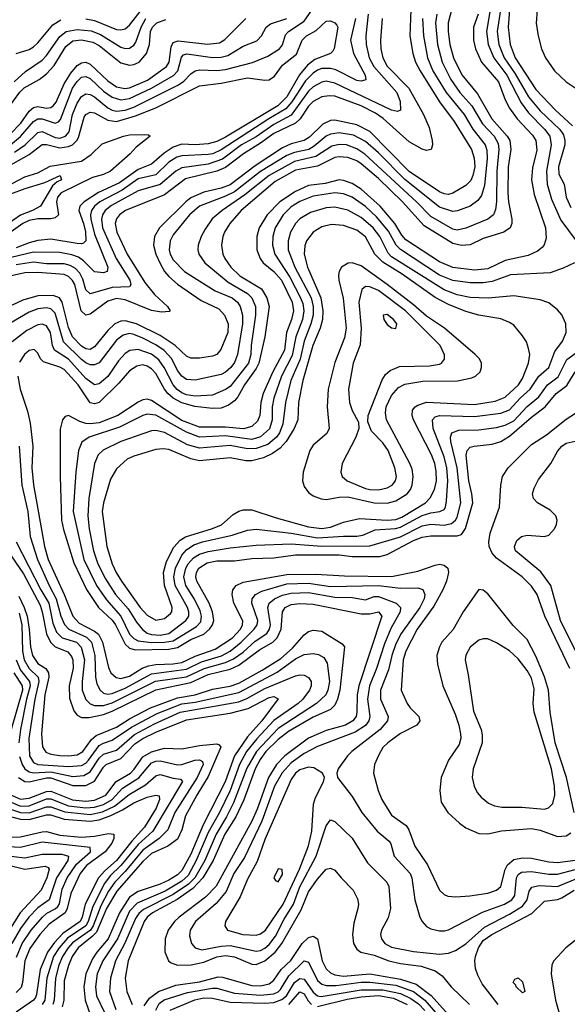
# Model space of a CAD drawing. Header units: inches. Extents: x 990535 to 1117859, y 769386 to 892122.
# Tile 351 of 656: x 1075987 to 1078494, y 782331 to 786844. Entities that reach past the tile are written whole.
import ezdxf

# ---------------------------------------------------------------- set-up
doc = ezdxf.new("R2010")
doc.units = ezdxf.units.IN
doc.header["$MEASUREMENT"] = 0
doc.layers.add('B0778', color=7, linetype='Continuous')

msp = doc.modelspace()

# ---------------------------------------------------------------- linework, layer by layer
at = {"layer": 'B0778', "color": 5}
for points, elevation in [([(1075963.3, 786236.7), (1076011.7, 786270), (1076070, 786327.4), (1076090, 786331.9), (1076150, 786304.6), (1076170, 786301.3), (1076196.7, 786310), (1076213, 786330), (1076229, 786410), (1076250, 786462.1), (1076270, 786492), (1076290, 786504.4), (1076310, 786502), (1076330, 786490.4), (1076390, 786440.2), (1076410, 786429.2), (1076430, 786425.5), (1076470, 786430.3), (1076510, 786443.7), (1076714.4, 786545.6), (1076737.9, 786562.1), (1076770, 786596.6), (1076790, 786609.3), (1076810, 786614.6), (1076890, 786611), (1076930, 786615.6), (1077052.4, 786647.6), (1077122.9, 786677.1), (1077176.3, 786710), (1077190.3, 786729.7), (1077204.5, 786775.5), (1077218.1, 786790), (1077290, 786838.2), (1077352.3, 786927.7)], 3440), ([(1077974.3, 786930), (1077948.7, 786830), (1077949, 786790), (1077957.3, 786730), (1077973.1, 786670), (1078011.6, 786591.6), (1078084, 786504), (1078148.9, 786390), (1078219.6, 786310), (1078231.4, 786290), (1078235.3, 786250), (1078223, 786170), (1078222.4, 786050), (1078225, 786010), (1078240.6, 785930), (1078240.7, 785910), (1078233, 785890), (1078203.5, 785870), (1078110, 785841.4), (1078050, 785812.4), (1078010, 785809.6), (1077970, 785819.1), (1077838.7, 785898.7), (1077740.2, 786010), (1077630, 786116.5), (1077550, 786184.2), (1077530, 786197.4), (1077490, 786213), (1077450, 786216.3), (1077430, 786212.2), (1077350, 786173.3), (1077250, 786155), (1077156.7, 786103.3), (1077001.4, 785970), (1076949.6, 785910), (1076924.3, 785870), (1076916.6, 785850), (1076911, 785810), (1076917.2, 785770), (1076926, 785750), (1076953.8, 785710), (1076994.4, 785670), (1077093.5, 785610), (1077118.5, 785570), (1077129.2, 785530), (1077109.2, 785390), (1077082.1, 785270), (1077070, 785244.6), (1077016.1, 785170), (1076985.2, 785114.8), (1076970, 785096.9), (1076942.5, 785077.5), (1076910, 785063.8), (1076870, 785062.1), (1076789.5, 785070.5), (1076730, 785088.4), (1076689.9, 785109.9), (1076665.9, 785130), (1076650.1, 785150.1), (1076610, 785221.8), (1076590, 785244.2), (1076570, 785256.6), (1076550, 785261.5), (1076523.3, 785256.7), (1076490, 785235), (1076441.3, 785178.8), (1076350, 785089.6), (1076330, 785083.2), (1076310, 785088.2), (1076254.1, 785170), (1076190, 785240.4), (1076170, 785252.1), (1076096.2, 785276.2), (1076082.8, 785290), (1076070, 785316), (1076052.5, 785332.5), (1076030, 785327.6), (1076008.9, 785310), (1075986.1, 785273.9)], 3580), ([(1077778.2, 786890), (1077774.1, 786770), (1077787.6, 786690), (1077799.9, 786650), (1077820.1, 786610), (1077910, 786468.1), (1077977.2, 786377.2), (1078056.5, 786250), (1078067.9, 786210), (1078070.4, 786170.4), (1078062.5, 786130), (1078052.3, 786107.7), (1078030, 786084.8), (1077970, 786049), (1077950, 786043.1), (1077930, 786045.6), (1077910, 786054.7), (1077770, 786148.8), (1077590, 786332.2), (1077530, 786362.3), (1077430, 786383.9), (1077410, 786381.9), (1077375.2, 786364.8), (1077313.9, 786306.1), (1077290.1, 786290), (1077230, 786275.2), (1077190, 786257.2), (1077065.8, 786174.2), (1076950, 786087), (1076910, 786072.2), (1076830, 786053.5), (1076770, 786027.2), (1076746.9, 786010), (1076627.2, 785890), (1076603.4, 785850), (1076599.7, 785810), (1076610.7, 785770), (1076630, 785726.3), (1076650.4, 785690), (1076670, 785666.5), (1076710, 785632.6), (1076817.1, 785557.1), (1076898.8, 785518.8), (1076924.7, 785490), (1076941.3, 785450), (1076939.3, 785410), (1076908.3, 785331.7), (1076890.1, 785309.9), (1076870, 785301.2), (1076810, 785293.2), (1076770, 785293.1), (1076750, 785301.6), (1076698.9, 785350), (1076630, 785396.1), (1076522.2, 785450), (1076470, 785463.3), (1076450, 785462.3), (1076421.8, 785450), (1076390, 785419.5), (1076330, 785343.9), (1076310, 785332), (1076290, 785334.9), (1076270, 785347.8), (1076228.6, 785390), (1076210, 785434), (1076181.6, 785550), (1076168.8, 785568.8), (1076139.7, 785579.7), (1076070, 785577.7), (1076001.6, 785558.4), (1075850, 785487.6)], 3520), ([(1076290, 786847.9), (1076330, 786840.4), (1076430, 786799.7), (1076450, 786797.1), (1076470, 786802.4), (1076490, 786819.6), (1076556, 786904)], 3560), ([(1078141.9, 786890), (1078124.9, 786790), (1078132.5, 786730), (1078157.8, 786670), (1078217.6, 786590), (1078282.7, 786462.7), (1078316.8, 786416.8), (1078390, 786343), (1078415.2, 786310), (1078421.2, 786270), (1078399, 786150), (1078401.8, 786090), (1078421.8, 786021.8), (1078465.1, 785925.1), (1078566, 785790)], 3640), ([(1078188.7, 786890), (1078173.5, 786790), (1078181.4, 786730), (1078205.2, 786670), (1078256.4, 786596.4), (1078316.2, 786490), (1078370, 786426.3), (1078460.3, 786340.3), (1078476.4, 786316.4), (1078483.1, 786290), (1078482.5, 786270), (1078454.2, 786170), (1078456.3, 786136.3), (1078480.1, 786090), (1078489, 786030), (1078510, 785983.7)], 3660), ([(1078230.3, 786889.7), (1078223.5, 786810), (1078233.3, 786730), (1078255.3, 786670), (1078350, 786523.6), (1078439.9, 786430), (1078518, 786358)], 3680), ([(1078357, 786890), (1078351.5, 786828.5), (1078360.6, 786770), (1078376.3, 786710), (1078394.4, 786670), (1078435.6, 786610), (1078490, 786559.4), (1078590, 786492.2)], 3720), ([(1075858.3, 786130), (1076030, 786225.6), (1076090, 786272.5), (1076110, 786272.4), (1076170, 786256.6), (1076210, 786262.7), (1076229.1, 786270.9), (1076248.7, 786290), (1076255.5, 786304.5), (1076282.6, 786397.4), (1076290.3, 786409.7), (1076310, 786420.5), (1076330, 786417.4), (1076390, 786383), (1076430, 786378.2), (1076517, 786403), (1076610, 786440.3), (1076810, 786540.4), (1076910, 786553), (1077030, 786577.2), (1077110, 786566.8), (1077130, 786568.8), (1077154.2, 786585.8), (1077190, 786635.3), (1077254.4, 786685.6), (1077280.4, 786750), (1077300.2, 786770), (1077344.7, 786795.3), (1077390, 786837.6), (1077410, 786838.7), (1077430.2, 786830.2), (1077439.3, 786819.3), (1077443.6, 786810), (1077427, 786713), (1077420.3, 786699.7), (1077410.5, 786689.5), (1077338.7, 786661.3), (1077304.7, 786635.3), (1077268.5, 786591.5), (1077210, 786490.9), (1077168.4, 786450), (1076930, 786305.6), (1076890, 786285.6), (1076850, 786275.3), (1076790, 786270.7), (1076730, 786273.2), (1076690, 786260.3), (1076648.3, 786231.7), (1076590, 786181.4), (1076530, 786158), (1076444, 786096), (1076347.7, 786052.3), (1076282.5, 786010), (1076262.3, 785990), (1076257.3, 785970), (1076279.5, 785910), (1076287.6, 785872.4), (1076289.2, 785830.8), (1076279.5, 785820.5), (1076270, 785816.1), (1076250, 785817.6), (1076130, 785837.5), (1076070, 785832.5), (1076030, 785821.9), (1075970, 785798)], 3420), ([(1077831.2, 786850), (1077835.9, 786770), (1077854.5, 786670), (1077879, 786610), (1077940.2, 786510), (1078021.8, 786410), (1078062.5, 786342.5), (1078119.1, 786270), (1078125.9, 786245.9), (1078128, 786208), (1078115.4, 786084.6), (1078102.1, 786037.9), (1078084.4, 786015.6), (1078050.1, 785989.9), (1077992.2, 785967.8), (1077970, 785965.1), (1077910, 785984.4), (1077750, 786111.3), (1077630, 786233.6), (1077570, 786285.9), (1077514.8, 786314.8), (1077450, 786326.2), (1077410, 786320.2), (1077390, 786310.6), (1077336, 786264), (1077310.8, 786249.2), (1077244.6, 786235.4), (1077210, 786221.5), (1077090, 786148.2), (1076970, 786055.1), (1076930, 786035.3), (1076809.5, 785990), (1076765.1, 785950), (1076690, 785858.1), (1076676, 785830), (1076671.6, 785790), (1076676.2, 785770), (1076690, 785743.3), (1076742.2, 785690), (1076881.6, 785601.6), (1076959.2, 785570), (1076983.6, 785550), (1076996.5, 785530), (1077006.5, 785490), (1077006.5, 785450), (1076984.7, 785310), (1076970, 785272.8), (1076953.8, 785250), (1076930, 785227.9), (1076910, 785218.2), (1076790, 785191.5), (1076750, 785195.4), (1076729.1, 785210), (1076710, 785235.9), (1076683.5, 785290), (1076648.3, 785328.3), (1076610, 785353.9), (1076550, 785384.9), (1076510, 785401.9), (1076490, 785405.3), (1076461.3, 785398.7), (1076430, 785375.8), (1076350, 785270.8), (1076330, 785262.2), (1076310, 785262.8), (1076290, 785271.2), (1076270, 785286.8), (1076187.2, 785367.2), (1076150, 785499), (1076130, 785519), (1076110, 785523.4), (1076070, 785519.1), (1076030, 785503.7), (1075870.2, 785410)], 3540), ([(1077524.3, 786850), (1077502.3, 786750), (1077515, 786690), (1077568.8, 786590), (1077571.8, 786568.2), (1077550, 786561.9), (1077530, 786565.1), (1077434.2, 786614.2), (1077410, 786621.2), (1077370, 786620.6), (1077350, 786613.6), (1077330, 786599.6), (1077296.3, 786563.7), (1077232.6, 786467.4), (1077204.9, 786435.1), (1077128.3, 786390), (1076910, 786247.6), (1076870.8, 786230), (1076850, 786226.1), (1076730, 786219.8), (1076706.4, 786213.6), (1076670, 786191.8), (1076610, 786133.4), (1076530, 786114.5), (1076456.8, 786063.2), (1076353.3, 786010), (1076329.1, 785990), (1076315.1, 785970), (1076310.8, 785950), (1076312.7, 785930), (1076330, 785861.6), (1076390.4, 785710), (1076387.2, 785690), (1076370, 785683.4), (1076330, 785688), (1076279.4, 785739.4), (1076255.8, 785755.8), (1076226.2, 785766.2), (1076170, 785776.7), (1076050, 785778.8), (1075910, 785745.5)], 3440), ([(1075930, 786432.5), (1075987.5, 786512.5), (1076008, 786532), (1076076.2, 786570), (1076110, 786595.7), (1076144.9, 786635.1), (1076197.9, 786722.1), (1076230, 786746.7), (1076270, 786751.9), (1076321.4, 786741.4), (1076350, 786725.5), (1076450, 786646.7), (1076490, 786636.1), (1076510, 786638.4), (1076533.9, 786650), (1076568.1, 786690), (1076580.8, 786730), (1076585.7, 786790), (1076594.9, 786810), (1076614.2, 786830), (1076655.4, 786844.6)], 3520), ([(1075942.3, 786317.7), (1075991.5, 786370), (1076030, 786425.5), (1076050, 786442.4), (1076070, 786446.3), (1076110, 786439.4), (1076130, 786441.6), (1076140.6, 786450), (1076153.6, 786466.4), (1076190.7, 786550), (1076221, 786599), (1076250, 786635), (1076270, 786647.2), (1076290, 786648.9), (1076310, 786640.9), (1076390, 786564), (1076430, 786537.1), (1076468.2, 786528.2), (1076490, 786531.5), (1076572.3, 786567.7), (1076659, 786630), (1076671, 786650), (1076680.1, 786719.9), (1076690, 786739.3), (1076713.1, 786746.9), (1076847.2, 786732.8), (1076901.4, 786738.6), (1076926.6, 786753.4), (1077023, 786850)], 3480), ([(1075944.3, 786270), (1075990.4, 786309.6), (1076050, 786377.3), (1076070, 786389.2), (1076090, 786389.2), (1076150, 786369.3), (1076163.9, 786376.1), (1076173, 786387), (1076229.2, 786530), (1076250, 786560.7), (1076270, 786580.1), (1076290, 786583.8), (1076310, 786574.8), (1076370, 786517.1), (1076410, 786488.9), (1076450, 786477.7), (1076490, 786483.4), (1076590, 786530), (1076691.8, 786588.2), (1076710.5, 786610), (1076727.5, 786672.5), (1076737.5, 786682.5), (1076752.5, 786687.5), (1076870, 786671), (1076910, 786672.6), (1076939.7, 786680.3), (1077010, 786723.1), (1077072.7, 786747.3), (1077094.3, 786770), (1077116.1, 786810), (1077135.1, 786824.9), (1077210.2, 786849.8)], 3460), ([(1077647.4, 786850), (1077639.1, 786750), (1077640.9, 786710), (1077649.2, 786670), (1077670, 786631.6), (1077769.4, 786530), (1077835.6, 786410), (1077861.4, 786350), (1077876, 786290), (1077877, 786270), (1077870.6, 786249.4), (1077850, 786244.5), (1077830, 786251.2), (1077770, 786285), (1077651.3, 786391.3), (1077615.5, 786415.5), (1077550, 786450), (1077430, 786493.4), (1077404.3, 786495.7), (1077370, 786491.3), (1077330, 786468.9), (1077310, 786447.6), (1077270.6, 786389.4), (1077250.1, 786370), (1077150, 786322.6), (1077090, 786278.3), (1077011.1, 786230), (1076930, 786167.1), (1076890, 786150.6), (1076745.9, 786114.1), (1076650, 786041.4), (1076471.8, 785970), (1076443.3, 785950), (1076430, 785932), (1076424.2, 785910), (1076431.5, 785870), (1076478.7, 785770), (1076560.1, 785640.1), (1076604.1, 785584.1), (1076663.5, 785530), (1076676.5, 785510), (1076673.4, 785506.6), (1076636.1, 785503.9), (1076590, 785511), (1076470, 785560.2), (1076430, 785566.6), (1076390, 785553.5), (1076310, 785494.2), (1076290, 785489.5), (1076268.2, 785510), (1076239.8, 785630), (1076229.3, 785649.3), (1076210, 785667.3), (1076190, 785675.9), (1076170, 785678.2), (1076070, 785685.5), (1076010, 785683.4), (1075949.5, 785670.5)], 3480), ([(1077896.6, 786870), (1077890.7, 786830), (1077899.6, 786730), (1077921.3, 786650), (1077961.4, 786570), (1078002.1, 786510), (1078057.8, 786450), (1078106.6, 786366.6), (1078158.9, 786310), (1078177.4, 786277.4), (1078181.5, 786250), (1078171.3, 786150), (1078170.3, 786009.7), (1078166.2, 785973.8), (1078157, 785950), (1078130.1, 785929.9), (1078030, 785888.3), (1077990, 785879.9), (1077970, 785884), (1077870, 785941.5), (1077804.5, 786010), (1077567.5, 786227.5), (1077530, 786252.7), (1077483.5, 786270), (1077450, 786272.4), (1077416.2, 786263.8), (1077343.4, 786216.6), (1077245.5, 786194.5), (1077129.5, 786130.5), (1077018.4, 786041.6), (1076913.3, 785970), (1076868.3, 785931.7), (1076835.5, 785884.5), (1076817.6, 785850), (1076804.4, 785810), (1076803, 785790), (1076807.9, 785770), (1076834, 785730), (1076941.4, 785641.4), (1077029.6, 785589.6), (1077049.6, 785569.6), (1077067.1, 785530), (1077066.7, 785490), (1077046.4, 785350), (1077045.3, 785310), (1077034.5, 785270), (1076950, 785162.9), (1076930, 785148.7), (1076870, 785122.9), (1076790, 785119.2), (1076750, 785125.2), (1076730, 785133.5), (1076708.7, 785148.7), (1076690, 785170.8), (1076649.1, 785250), (1076624.5, 785284.5), (1076590, 785310.8), (1076530, 785331.9), (1076491.7, 785328.3), (1076470, 785314.5), (1076439.6, 785280.4), (1076390, 785209), (1076350, 785175.3), (1076330, 785170.9), (1076290, 785199.7), (1076210, 785288.4), (1076146.4, 785330), (1076136.4, 785350), (1076127.7, 785410), (1076110, 785441.3), (1076090, 785448), (1076070, 785445.7), (1076020.2, 785419.8), (1075952.8, 785367.2)], 3560), ([(1075961.1, 786558.9), (1076013.2, 786606.8), (1076090, 786659.2), (1076110, 786680.3), (1076170, 786767.3), (1076200.2, 786790), (1076250, 786799.3), (1076313.6, 786793.6), (1076356.5, 786776.5), (1076450, 786717.9), (1076470, 786711.7), (1076490, 786713.5), (1076510, 786727.8), (1076518.6, 786741.4), (1076542.4, 786810), (1076564.9, 786850)], 3540), ([(1077582, 786870), (1077571.8, 786770), (1077573.8, 786730), (1077587.9, 786670), (1077608.2, 786630), (1077713.5, 786510), (1077728.7, 786470), (1077730, 786429.6), (1077716.7, 786423.3), (1077690.1, 786429.9), (1077430, 786553.5), (1077390, 786562.6), (1077370, 786558.6), (1077330, 786536.2), (1077310, 786517.1), (1077230, 786406.7), (1077150, 786364.5), (1077070, 786306.7), (1077001.8, 786270), (1076915.2, 786204.8), (1076850, 786182.4), (1076730, 786165.8), (1076701.5, 786150), (1076630, 786089.1), (1076530, 786059.1), (1076406.8, 785993.2), (1076377.9, 785970), (1076365.7, 785950), (1076361.6, 785930), (1076366.4, 785890), (1076427.9, 785750), (1076491, 785650), (1076495.9, 785630), (1076490, 785620.2), (1076410, 785617), (1076310, 785588.2), (1076290, 785605.6), (1076275.2, 785655.2), (1076261.7, 785681.7), (1076243.1, 785703.1), (1076218, 785718), (1076190, 785725.1), (1076110, 785724.8), (1076050, 785733.2), (1075970, 785720.1)], 3460), ([(1075971.3, 786688.7), (1076030, 786708.2), (1076050, 786719.8), (1076070, 786737.8), (1076139.3, 786820.7), (1076175.7, 786844.3)], 3560), ([(1078086.5, 786870), (1078065.1, 786810), (1078064.4, 786750), (1078074.8, 786710), (1078101.5, 786650), (1078180, 786560), (1078210, 786477.4), (1078230, 786439.1), (1078265.5, 786390), (1078335.6, 786315.6), (1078350.6, 786290), (1078354.5, 786245.5), (1078335.5, 786164.5), (1078330.6, 786110), (1078342.9, 786042.9), (1078394.7, 785890), (1078397.3, 785842.7), (1078387.9, 785812.1), (1078379.5, 785800.5), (1078357.5, 785782.5), (1078316, 785764), (1078210, 785739.9), (1078130, 785701.8), (1078070, 785696.5), (1077970, 785707.9), (1077910, 785734.1), (1077755.1, 785835.1), (1077736.5, 785856.5), (1077704.7, 785910), (1077637.9, 785990), (1077550, 786067.8), (1077510, 786093.3), (1077470, 786107.5), (1077450, 786109.6), (1077386.2, 786093.8), (1077310, 786083.7), (1077250, 786057.2), (1077177.8, 786010), (1077119.9, 785950), (1077084.2, 785890), (1077073.5, 785850), (1077073.5, 785790), (1077088.5, 785750), (1077102, 785730), (1077150.3, 785690.3), (1077185.2, 785650), (1077233.9, 785550), (1077240.5, 785510), (1077231.6, 785470), (1077208.8, 785410), (1077198.8, 785330), (1077146.7, 785230), (1077102.3, 785130), (1077091.3, 785090), (1077086.5, 785030), (1077075.8, 785004.2), (1077050, 784978.9), (1077011.7, 784968.3), (1076930, 784975.9), (1076810, 784976.9), (1076730, 785006.8), (1076590, 785098.8), (1076570, 785104.9), (1076550, 785101.8), (1076530, 785091.1), (1076435.8, 785030), (1076350, 784996.6), (1076310, 784991.1), (1076290, 784993.4), (1076262.2, 785002.2), (1076210, 785029.8), (1076194.4, 785025.6), (1076182.9, 785010), (1076172.2, 784967.8), (1076172.5, 784750), (1076178.6, 784550), (1076187.4, 784507.4), (1076234.6, 784354.6), (1076292.7, 784232.7), (1076347.8, 784150), (1076410, 784091), (1076426.2, 784070), (1076470, 783980.9), (1076490, 783963), (1076516.1, 783956.1), (1076670, 783959), (1076710, 783965.9), (1076770, 784002.9), (1076830, 784028), (1076856.2, 784050), (1076869.9, 784070), (1076875.2, 784090), (1076869.4, 784130), (1076854, 784170), (1076798.2, 784270), (1076793.4, 784290), (1076796.6, 784310), (1076807.9, 784330), (1076846, 784354), (1076890, 784363), (1076970, 784363.7), (1077050, 784374.3), (1077150, 784377.7), (1077250, 784391.3), (1077450, 784391.3), (1077510, 784383.8), (1077635.8, 784384.2), (1077670, 784393.3), (1077790, 784456.2), (1077830, 784471.5), (1077870, 784478.2), (1077990, 784478.4), (1078010, 784484.7), (1078028.3, 784511.7), (1078061.2, 784630), (1078057.9, 784670), (1078044, 784730), (1078031.6, 784848.4), (1078035.5, 784870), (1078050, 784884.5), (1078067.6, 784890), (1078150, 784898.8), (1078190, 784910.1), (1078230, 784934.6), (1078330, 785022), (1078393.8, 785070), (1078443.4, 785130), (1078492.2, 785167.8), (1078530, 785230)], 3620), ([(1075895.7, 786064.3), (1076010, 786123.4), (1076070, 786142.8), (1076127.1, 786172.9), (1076270, 786196.3), (1076314.4, 786225.6), (1076365.1, 786274.9), (1076461.8, 786310), (1076490, 786315.9), (1076558.1, 786318.1), (1076576.7, 786316.7), (1076583.6, 786310), (1076519.5, 786260.5), (1076492.7, 786230), (1076403.4, 786150), (1076370, 786134.6), (1076319.6, 786120.4), (1076176.2, 786050), (1076160.4, 786030), (1076155.2, 786010), (1076163.8, 785950), (1076150, 785936.2), (1076128.9, 785931.1), (1076070, 785932), (1076030, 785924.3), (1076001.5, 785910), (1075948.3, 785871.7)], 3380), ([(1075879, 786021), (1076012.4, 786070), (1076102.4, 786097.6), (1076172, 786130), (1076178.5, 786110), (1076158.7, 786101.3), (1076137, 786083), (1076082.1, 785990), (1076045.9, 785970), (1075990, 785947.7), (1075920.5, 785899.5)], 3360), ([(1078527.3, 785730), (1078475.3, 785704.7), (1078415.6, 785684.4), (1078234.9, 785674.9), (1078150, 785644.7), (1078110, 785637.9), (1078050, 785638), (1077970, 785649.1), (1077910, 785673.6), (1077730.4, 785790.4), (1077711.4, 785811.4), (1077675.5, 785875.5), (1077620.8, 785940.8), (1077570, 785987.4), (1077510, 786030), (1077470, 786045.8), (1077430, 786049.9), (1077330, 786035.3), (1077270, 786011.4), (1077230, 785986.7), (1077193.2, 785950), (1077156.2, 785890), (1077145.5, 785850), (1077145.2, 785810), (1077155.4, 785770), (1077223.3, 785663.3), (1077273, 785570), (1077282.9, 785542.9), (1077287.9, 785510), (1077281.8, 785470), (1077252, 785390), (1077235, 785305), (1077185.2, 785210), (1077150.4, 785110), (1077142.4, 785070), (1077142.7, 785010), (1077131.1, 784968.9), (1077090, 784932.4), (1077050, 784919.7), (1076930, 784936.1), (1076810, 784931.1), (1076750, 784952.8), (1076610, 785031.4), (1076570, 785036.1), (1076550, 785030.3), (1076443.3, 784976.7), (1076305, 784930), (1076271.7, 784908.3), (1076256.3, 784870), (1076244.2, 784770), (1076231.8, 784590), (1076280.4, 784370), (1076339.2, 784250), (1076384.7, 784184.7), (1076450.1, 784110), (1076490, 784026.7), (1076510, 784007), (1076530, 783997), (1076590, 783988.8), (1076650, 783990), (1076690, 783996.4), (1076796.8, 784063.2), (1076815.7, 784084.3), (1076819.6, 784110), (1076813.8, 784133.8), (1076787.9, 784187.9), (1076748.2, 784250), (1076738.3, 784290), (1076747.6, 784330), (1076758.4, 784350), (1076782.5, 784377.5), (1076810, 784393.8), (1076850, 784405.7), (1076950, 784423.6), (1077070, 784435.4), (1077230, 784441.6), (1077370, 784430.6), (1077590, 784433.1), (1077730, 784474.3), (1077830, 784524.7), (1077870, 784531.3), (1077930, 784527), (1077964.5, 784535.5), (1077982, 784550), (1077990, 784563.7), (1078007, 784630), (1077990.4, 784790), (1077961.2, 784910), (1077959.9, 784930), (1077966.5, 784950), (1077997.2, 784962.8), (1078090, 784964.4), (1078170, 784974.8), (1078210, 784985.1), (1078250, 785005.9), (1078310, 785071.5), (1078364.7, 785115.3), (1078404.6, 785170), (1078452.3, 785207.7), (1078493, 785287), (1078581.6, 785350)], 3640), ([(1075977.6, 785210), (1075988.6, 785150), (1076023.3, 785050), (1076035.4, 784995.4), (1076046.7, 784890), (1076042.9, 784790), (1076050, 784712.7), (1076100.7, 784430), (1076117.1, 784370), (1076190.5, 784210), (1076230.7, 784110), (1076258.6, 784078.6), (1076330, 784041.5), (1076347.6, 784027.6), (1076366.1, 783990), (1076394.2, 783874.2), (1076404.2, 783850), (1076428, 783828), (1076450, 783824.2), (1076490, 783835), (1076548.3, 783871.7), (1076577, 783883), (1076610, 783888.5), (1076690, 783890.7), (1076730, 783898), (1076790, 783926.8), (1076881.5, 783958.5), (1076962.1, 784010), (1076998.6, 784050), (1077007.7, 784070), (1077008.2, 784088.2), (1076968.2, 784170), (1076960.5, 784210), (1076963.4, 784230), (1076978.5, 784250), (1077010, 784265.3), (1077210, 784300.9), (1077343.2, 784303.2), (1077474.2, 784294.2), (1077690, 784292.5), (1077810, 784315.6), (1077890, 784344.1), (1077910, 784347.7), (1077930, 784343.8), (1077946.7, 784330), (1077950.4, 784310), (1077941.2, 784270), (1077925.1, 784230), (1077883.7, 784156.3), (1077806.6, 784050), (1077755.2, 783950), (1077742.8, 783910), (1077733.4, 783770), (1077760.9, 783710), (1077774.3, 783690), (1077814.4, 783650), (1077819.7, 783630), (1077804.9, 783610), (1077730, 783572.3), (1077672.2, 783530), (1077650, 783507.1), (1077629.3, 783470.7), (1077611.6, 783430), (1077607, 783390), (1077628.9, 783310), (1077644.7, 783270), (1077690, 783197.7), (1077756.8, 783150), (1077769.6, 783130), (1077795.9, 783055.9), (1077854.5, 782970), (1077910, 782853.4), (1077930, 782833.6), (1077947, 782827), (1077983.8, 782823.8), (1078047.7, 782827.7), (1078130, 782840.3), (1078170, 782854), (1078190, 782871.2), (1078210.7, 782949.3), (1078220.7, 782970), (1078250, 782994.9), (1078290, 783001.9), (1078330, 783001.3), (1078410, 782984.3), (1078450, 782981), (1078530, 782991.6)], 3580), ([(1078505.4, 783870), (1078391.7, 784110), (1078356, 784210), (1078330, 784247.3), (1078288, 784290), (1078170, 784375.9), (1078150, 784399), (1078136.6, 784430), (1078135, 784450), (1078141.4, 784490), (1078184.8, 784610), (1078189.5, 784710.5), (1078197.3, 784750), (1078224.3, 784790), (1078330, 784896.4), (1078398.8, 784941.2), (1078490, 785012.4), (1078634.5, 785105.5)], 3580), ([(1078563.2, 783890), (1078463.7, 784090), (1078419.5, 784250), (1078373.3, 784313.3), (1078257.8, 784410), (1078252, 784430), (1078262.7, 784457.3), (1078284.4, 784475.6), (1078310, 784480.7), (1078390, 784474.5), (1078410, 784482), (1078435.8, 784510), (1078444.9, 784530), (1078447.4, 784550), (1078442, 784570), (1078415.6, 784595.6), (1078357.5, 784630), (1078340.5, 784650), (1078335.9, 784670), (1078342.8, 784697.2), (1078362.9, 784737.1), (1078419.1, 784810), (1078451.7, 784868.3), (1078469.7, 784890), (1078490, 784903.1), (1078530, 784912.6)], 3560), ([(1075983.9, 784890), (1075996.9, 784710), (1076024.3, 784590), (1076034.6, 784474.6), (1076067.7, 784370), (1076121.4, 784250), (1076154, 784190), (1076175.5, 784110), (1076191.8, 784071.8), (1076212.4, 784050), (1076293.1, 784013.1), (1076315, 783990), (1076331.4, 783930), (1076334.1, 783830), (1076340.1, 783800.1), (1076354.6, 783770), (1076370, 783757.1), (1076390, 783752.7), (1076410, 783756), (1076470, 783779.8), (1076590, 783846), (1076750, 783867.5), (1076819.8, 783900.2), (1076911.2, 783928.8), (1076950.1, 783949.9), (1077000.5, 783990), (1077061.2, 784050), (1077073.8, 784070), (1077077.1, 784090), (1077049.9, 784170), (1077050.7, 784189.3), (1077066.1, 784210), (1077095.8, 784224.2), (1077210, 784257.5), (1077310, 784261.6), (1077410, 784246.3), (1077630, 784251.1), (1077730, 784237.8), (1077810, 784239.9), (1077832.4, 784232.4), (1077842.3, 784210), (1077839.5, 784190), (1077818.8, 784150), (1077733.9, 784030), (1077710, 783982.6), (1077691.4, 783930), (1077675.4, 783864.6), (1077638.7, 783770), (1077638.7, 783730), (1077673.9, 783650), (1077670.7, 783630), (1077636.9, 783590), (1077507.5, 783490), (1077487.5, 783470), (1077444.9, 783410), (1077438.4, 783390), (1077441.6, 783370), (1077510, 783283.9), (1077554.3, 783210), (1077623.9, 783123.9), (1077678.3, 783078.3), (1077686.1, 783066.1), (1077702.4, 783010), (1077774.6, 782930), (1077783.1, 782910), (1077796.9, 782810), (1077819.8, 782730), (1077829.6, 782709.6), (1077850, 782687.5), (1077870, 782676.8), (1077910, 782667.4), (1077932.6, 782667.4), (1077950, 782671.9), (1078106.9, 782753.1), (1078207.4, 782790), (1078240.1, 782810), (1078253.9, 782830), (1078261.6, 782910), (1078270, 782926.3), (1078284.2, 782935.8), (1078330, 782940.1), (1078410, 782927.6), (1078450, 782927), (1078611.9, 782970)], 3560), ([(1075970.8, 784450), (1076083.7, 784230), (1076119.5, 784170), (1076138.3, 784078.3), (1076156, 784036), (1076181.9, 784010), (1076246.8, 783990), (1076268.3, 783968.3), (1076283, 783910), (1076272.7, 783810), (1076273.5, 783770), (1076290, 783727.7), (1076308.8, 783708.8), (1076330, 783700.1), (1076370, 783701.1), (1076410, 783713.2), (1076608.6, 783811.4), (1076750, 783832.1), (1076831.7, 783870), (1076930, 783898.2), (1076966, 783914), (1077010, 783945.2), (1077065.2, 783994.8), (1077118.3, 784030), (1077131.3, 784050), (1077135.1, 784070), (1077122.7, 784150), (1077129.1, 784170), (1077153.7, 784190), (1077190, 784206.3), (1077230, 784215.7), (1077310, 784217.8), (1077430, 784196.6), (1077510, 784194.8), (1077570, 784185.3), (1077610, 784200.1), (1077630, 784200.6), (1077710.2, 784170), (1077730.1, 784150.1), (1077729.3, 784130), (1077686.2, 784053.7), (1077656.7, 783983.3), (1077621.4, 783870), (1077588.1, 783790), (1077580.2, 783730), (1077589.7, 783650), (1077585.6, 783630), (1077570.6, 783609.4), (1077522.6, 783577.4), (1077350, 783512), (1077290, 783479.7), (1077230, 783437.9), (1077188.3, 783391.7), (1077154.4, 783330), (1077096.1, 783170), (1077016.8, 783003.2), (1076968, 782930), (1076931.8, 782848.2), (1076886.9, 782793.1), (1076792.5, 782710), (1076767, 782670), (1076763.9, 782643.9), (1076774, 782610), (1076790.2, 782590), (1076820.9, 782580.9), (1076910, 782597.5), (1076950, 782599.7), (1077070, 782573.6), (1077090, 782577.5), (1077110, 782587.8), (1077130, 782604.8), (1077157.6, 782642.4), (1077198.6, 782721.4), (1077241.2, 782790), (1077270, 782868.7), (1077344.7, 783010), (1077390, 783148.8), (1077410, 783176.5), (1077430, 783169.1), (1077510, 783091.8), (1077579.4, 782979.4), (1077667.7, 782890), (1077677.5, 782870), (1077685.4, 782770), (1077673.6, 782726.4), (1077643.9, 782670), (1077639.7, 782650), (1077643.9, 782630), (1077659.7, 782610), (1077690, 782592.4), (1077790, 782572.4), (1077910, 782560.3), (1077950, 782565), (1077982.8, 782577.2), (1078030, 782607.3), (1078115.1, 782684.9), (1078230, 782744.4), (1078290, 782780.7), (1078310.6, 782809.4), (1078320.1, 782850), (1078332.1, 782867.9), (1078365, 782875), (1078450, 782871.2), (1078548.6, 782911.4)], 3540), ([(1075931, 784411), (1076004, 784304), (1076079.8, 784159.8), (1076090, 784130), (1076109.5, 784029.5), (1076127.7, 783990), (1076150, 783968.9), (1076207.1, 783947.1), (1076224.6, 783924.6), (1076230.1, 783909.9), (1076231.9, 783871.9), (1076213.9, 783790), (1076214.5, 783734.5), (1076235.2, 783675.2), (1076250, 783656.8), (1076270, 783645.8), (1076305.2, 783645.2), (1076370, 783658.9), (1076410, 783674.5), (1076610, 783772.9), (1076770, 783805.9), (1076850, 783842.1), (1076950, 783867.6), (1076990, 783885), (1077084.8, 783955.2), (1077145.8, 783990), (1077165.2, 784010), (1077184.6, 784050), (1077189.9, 784130.1), (1077202.3, 784150), (1077230, 784163.5), (1077270, 784168.1), (1077330, 784165.4), (1077550, 784120.5), (1077590, 784121), (1077630, 784130.1), (1077644.5, 784110), (1077539.8, 783790), (1077532.6, 783750), (1077531.2, 783670), (1077527, 783650), (1077512.5, 783630), (1077478.3, 783610), (1077390, 783586), (1077310, 783550.2), (1077200.4, 783470), (1077162.6, 783430), (1077125.6, 783370), (1077074.9, 783225.1), (1077050.5, 783170), (1076887.1, 782872.9), (1076838, 782822), (1076716.8, 782730), (1076695.4, 782710), (1076667, 782670), (1076653.4, 782630), (1076651.2, 782571.2), (1076668.1, 782530), (1076680.5, 782520.5), (1076710.1, 782510.1), (1076771.7, 782511.7), (1076830, 782524.5), (1076890, 782548.1), (1076930, 782554.5), (1076970, 782548.3), (1077050, 782515.3), (1077070, 782513.8), (1077110, 782530), (1077157.1, 782570), (1077187.3, 782610), (1077275.6, 782764.4), (1077310, 782846.6), (1077350, 782903.9), (1077390, 782949.4), (1077410, 782955.2), (1077430, 782946.2), (1077458.4, 782910), (1077513.4, 782853.4), (1077534.1, 782814.1), (1077538.1, 782790), (1077535.8, 782770), (1077517.3, 782702.7), (1077510.6, 782650), (1077515, 782610), (1077530, 782582.8), (1077549.8, 782569.8), (1077610, 782555.5), (1077677.4, 782530), (1077730, 782517.4), (1077825.2, 782505.2), (1077890, 782483.9), (1077921.5, 782461.5), (1077962.5, 782410), (1078046.3, 782330)], 3520), ([(1078525.7, 783210), (1078491, 783370), (1078438.4, 783530), (1078416, 783670), (1078408.8, 783770), (1078390, 783831.5), (1078350, 783926.3), (1078310, 784002.5), (1078247.3, 784067.3), (1078130, 784211.9), (1078110, 784229.7), (1078090, 784232.1), (1078017.4, 784130), (1077971.5, 784048.5), (1077920.6, 783990), (1077908.8, 783970), (1077897.2, 783930), (1077899.6, 783890), (1077925.2, 783790), (1077981.4, 783661.4), (1077998.5, 783610), (1078006.2, 783570), (1078006.3, 783550), (1077998.7, 783521.3), (1077950.1, 783449.9), (1077916.6, 783370), (1077910.2, 783310), (1077917.1, 783257.1), (1077947.9, 783210), (1078001, 783161), (1078030, 783139.8), (1078090, 783114.3), (1078130, 783111.5), (1078193.9, 783126.1), (1078330, 783135.9), (1078370, 783129.3), (1078450, 783100.1), (1078490, 783102.9), (1078510, 783116.8)], 3620), ([(1075982.2, 784202.2), (1076007.7, 784150), (1076020.8, 784110), (1076030.7, 784050), (1076035.9, 783970), (1076045.2, 783930), (1076070, 783893.5), (1076106.1, 783870), (1076119.4, 783850), (1076119.8, 783830), (1076102.3, 783750), (1076086.3, 783570), (1076090.6, 783510.6), (1076106.2, 783486.2), (1076130, 783477.3), (1076170.7, 783470.7), (1076210, 783469), (1076250, 783473.7), (1076276.2, 783490), (1076315, 783545), (1076336.9, 783563.1), (1076430, 783601.7), (1076490, 783639.3), (1076585.7, 783690), (1076710, 783734.8), (1076790, 783748.6), (1076870, 783774.9), (1076950, 783788.6), (1076990, 783802.1), (1077097.7, 783862.3), (1077183.4, 783916.6), (1077236.3, 783963.7), (1077290, 784024.9), (1077310, 784039.4), (1077330, 784046.1), (1077370, 784041.4), (1077463.5, 783983.5), (1077474.7, 783970), (1077452.3, 783770), (1077442.5, 783730), (1077430, 783702), (1077410, 783682.6), (1077330, 783647.3), (1077218.3, 783581.7), (1077170, 783544.1), (1077114.5, 783490), (1077087.9, 783452.1), (1077065.7, 783410), (1077012.7, 783267.3), (1076976.5, 783190), (1076926.7, 783110), (1076872.9, 782990), (1076826, 782910), (1076779.2, 782860.8), (1076708.7, 782811.3), (1076595, 782750), (1076570.9, 782730), (1076556.3, 782710), (1076483.3, 782530), (1076470.5, 782450.5), (1076476.8, 782390), (1076501.9, 782330)], 3480), ([(1075984.1, 784124.1), (1075996.1, 784070), (1075999.8, 783950), (1076007.6, 783910), (1076029.8, 783869.8), (1076071.6, 783830), (1076073.9, 783810), (1076055.8, 783730), (1076029.3, 783549.3), (1076031.7, 783470), (1076050, 783439.2), (1076070, 783429.6), (1076210, 783420.5), (1076270, 783424.9), (1076290, 783436.5), (1076302.4, 783450), (1076350, 783516.4), (1076370, 783528.2), (1076410, 783541.2), (1076498.8, 783601.2), (1076616.4, 783663.6), (1076730, 783708), (1076790, 783715.9), (1076990, 783760.1), (1077166.4, 783853.6), (1077250, 783914.1), (1077290, 783934.2), (1077330, 783938.8), (1077354.7, 783934.7), (1077379.7, 783919.7), (1077394.3, 783894.3), (1077405.1, 783810), (1077398.5, 783770), (1077388.8, 783750), (1077345.8, 783710), (1077170, 783594.4), (1077070.9, 783490), (1077027.2, 783412.8), (1076965.2, 783254.8), (1076933.3, 783190), (1076885.8, 783110), (1076834, 782990), (1076788.9, 782910), (1076759.2, 782880.8), (1076690, 782834.6), (1076554.5, 782765.5), (1076532.8, 782747.2), (1076516.4, 782723.6), (1076468.4, 782611.6), (1076424.8, 782530), (1076402.3, 782450), (1076398.7, 782390), (1076426.7, 782306.7)], 3460), ([(1075971.4, 783910), (1075990, 783862.2), (1076032.3, 783810), (1076035.5, 783790), (1076018, 783730), (1075989.8, 783589.8), (1075982.3, 783530)], 3440), ([(1075959.3, 783850), (1075998.7, 783790), (1075999, 783770), (1075947.4, 783590)], 3420), ([(1075986.4, 783466.4), (1075998, 783430), (1076010.8, 783410), (1076030, 783396), (1076050, 783391.5), (1076130, 783396.9), (1076230, 783374.7), (1076280.8, 783379.2), (1076310, 783396), (1076350, 783459.2), (1076370, 783478), (1076430, 783495.6), (1076512.9, 783567.1), (1076603.6, 783616.4), (1076721.5, 783670), (1076990, 783717.9), (1077027, 783733), (1077110, 783778), (1077250, 783836.2), (1077270, 783840.8), (1077290, 783838.9), (1077309.3, 783829.3), (1077321.4, 783810), (1077322.3, 783790), (1077314.1, 783770), (1077283.4, 783730), (1077262.7, 783710), (1077150, 783632), (1077072.2, 783547.8), (1077025.7, 783490), (1076994, 783430), (1076950, 783310), (1076901.7, 783210), (1076850, 783118.3), (1076795.6, 782990), (1076758.4, 782921.6), (1076730, 782895.7), (1076652.8, 782850), (1076525.3, 782794.7), (1076490, 782757.6), (1076435, 782630), (1076367.3, 782530), (1076342.2, 782470), (1076334.1, 782410), (1076338.2, 782370), (1076376.3, 782290)], 3440), ([(1075981.6, 783370), (1076010, 783352.5), (1076030, 783350.9), (1076110, 783369.2), (1076130, 783368.7), (1076230, 783333.8), (1076290, 783334), (1076330, 783353.5), (1076370, 783418.4), (1076382.1, 783430), (1076450, 783458), (1076514.6, 783525.4), (1076551, 783549), (1076610, 783577.8), (1076750, 783634.7), (1076950, 783664.9), (1077032.9, 783687.1), (1077130, 783736.6), (1077150, 783741.2), (1077170.8, 783730.8), (1077095.4, 783630), (1077030, 783557.4), (1076970.5, 783470), (1076928.1, 783350), (1076826.5, 783153.5), (1076770, 783018.4), (1076730, 782944), (1076710, 782923.9), (1076670, 782900), (1076630, 782881.4), (1076530, 782847), (1076490, 782821.2), (1076444.4, 782750), (1076392, 782630), (1076340, 782570), (1076320.8, 782539.2), (1076290.4, 782470.4), (1076280.3, 782410), (1076287.2, 782350), (1076313.9, 782270)], 3420), ([(1075948.6, 783290), (1075990, 783271.3), (1076030, 783275.1), (1076110, 783306.4), (1076130, 783307.3), (1076228, 783268), (1076290, 783262.5), (1076330, 783265.9), (1076380.8, 783290), (1076428.5, 783351.5), (1076494.1, 783390), (1076511.7, 783408.3), (1076550, 783464.5), (1076590, 783488.5), (1076650, 783504.2), (1076730, 783501.2), (1076810, 783517.3), (1076890, 783525.3), (1076900.8, 783520.8), (1076908.6, 783510), (1076850, 783374.8), (1076797.3, 783290), (1076745.9, 783194.1), (1076729, 783130), (1076710, 783088.2), (1076664.5, 783055.5), (1076590, 783022.3), (1076550, 782985.2), (1076431.1, 782848.9), (1076384.2, 782770), (1076338.1, 782661.9), (1076318.8, 782641.2), (1076254.9, 782590), (1076227.5, 782550), (1076210, 782509.2), (1076190, 782437.6), (1076188.9, 782350), (1076181.4, 782318.6)], 3380), ([(1075913, 783273), (1075990, 783239.3), (1076030, 783240.6), (1076110, 783272.1), (1076130, 783273.2), (1076210, 783241.2), (1076290, 783231.7), (1076330, 783233.9), (1076370, 783246.4), (1076410.2, 783269.8), (1076458.3, 783321.7), (1076531.9, 783368.1), (1076590, 783438.2), (1076610, 783445.6), (1076630, 783446.7), (1076710, 783429), (1076730, 783430.4), (1076789.6, 783449.6), (1076810, 783452), (1076823.9, 783443.9), (1076826.7, 783430), (1076799.9, 783370), (1076697.6, 783210), (1076665.1, 783130), (1076625.9, 783090), (1076550, 783036.7), (1076470, 782939.6), (1076421.9, 782890), (1076393.5, 782850), (1076357.7, 782782.3), (1076323.4, 782690), (1076310.9, 782670), (1076227.9, 782612.1), (1076208.1, 782590), (1076183.2, 782550), (1076166.7, 782510), (1076150.7, 782450), (1076144.3, 782350), (1076138, 782330)], 3360), ([(1075910, 783237.8), (1075990, 783209.6), (1076030, 783208.6), (1076110, 783236.4), (1076130, 783236.6), (1076193.1, 783213.1), (1076310, 783201.3), (1076366.4, 783213.6), (1076420.7, 783239.3), (1076487.4, 783292.6), (1076563.2, 783336.8), (1076610, 783378.5), (1076630, 783384.4), (1076690, 783367), (1076722.6, 783362.6), (1076732, 783352), (1076596.1, 783123.9), (1076530, 783063.8), (1076450, 782966.5), (1076401.2, 782918.8), (1076374.9, 782885.1), (1076321, 782779), (1076300.8, 782710), (1076290.4, 782690), (1076205.7, 782634.3), (1076167.2, 782590), (1076142.1, 782550), (1076111.6, 782450), (1076101.4, 782350), (1076090, 782329.7)], 3340), ([(1075910, 783200.4), (1075990, 783178.8), (1076030, 783177.3), (1076110, 783199), (1076130, 783198.9), (1076190, 783179.2), (1076310, 783170), (1076350, 783176.6), (1076404, 783196), (1076458, 783222), (1076510, 783253.9), (1076570, 783279.9), (1076610.8, 783290), (1076625.6, 783285.6), (1076627.5, 783270), (1076612, 783230), (1076558.1, 783141.9), (1076500.8, 783079.2), (1076430.3, 782989.7), (1076377.1, 782942.9), (1076347.7, 782910), (1076287.4, 782790), (1076272.5, 782730), (1076263.1, 782710), (1076184.3, 782655.7), (1076146.1, 782613.9), (1076114.4, 782570), (1076081.1, 782490), (1076064.4, 782375.6), (1076058.6, 782361.4), (1076050, 782349.2), (1075970, 782293.9)], 3320), ([(1075890, 783094.6), (1075990, 783098.1), (1076090, 783121.3), (1076110, 783122.7), (1076170, 783105.6), (1076270, 783096.9), (1076330, 783101.2), (1076393.3, 783113.3), (1076418, 783110), (1076418, 783090), (1076408, 783070), (1076377.5, 783030), (1076293.3, 782966.7), (1076263.9, 782930), (1076221.1, 782838.9), (1076204.7, 782770), (1076195.6, 782750), (1076122.5, 782697.5), (1076079.6, 782650), (1076033.7, 782586.3), (1076010.2, 782529.8), (1075999.5, 782430), (1075992.8, 782407.2), (1075970, 782385.1)], 3280), ([(1075972.9, 782547.1), (1075998.1, 782610), (1076038.9, 782670), (1076090.5, 782729.5), (1076111.8, 782748.2), (1076150, 782767.7), (1076161.2, 782778.8), (1076168.7, 782791.3), (1076181.9, 782858.1), (1076204, 782910), (1076246.5, 782973.5), (1076311.6, 783030), (1076310.1, 783050), (1076090, 783074.4), (1075990, 783049.1), (1075910, 783053.9)], 3260), ([(1075910, 783015), (1076010, 783001.6), (1076090, 783018.5), (1076179.3, 783019.3), (1076210.1, 783010), (1076208, 782990), (1076156, 782910), (1076121.8, 782810), (1076070, 782773.4), (1076028.9, 782730), (1075990, 782677.8), (1075950.8, 782610)], 3240), ([(1075930, 782970.7), (1076010, 782950), (1076103.7, 782963.7), (1076117.6, 782957.6), (1076121.9, 782950), (1076111.2, 782910), (1076085.8, 782854.2), (1075988.8, 782750), (1075899.9, 782610)], 3220), ([(1078177.3, 782330), (1078105, 782425), (1078084.2, 782464.2), (1078074.5, 782494.5), (1078071.1, 782530), (1078074.4, 782550), (1078088.4, 782590), (1078110, 782622.4), (1078149.6, 782650.4), (1078332.7, 782747.3), (1078390, 782802.9), (1078450, 782811.2), (1078470, 782818.6), (1078526.7, 782853.3)], 3520), ([(1079203.8, 782330), (1079110, 782406.6), (1079069.9, 782450), (1078985.5, 782570), (1078917.9, 782637.9), (1078870, 782671.8), (1078813.4, 782693.4), (1078730, 782706.4), (1078655.1, 782704.9), (1078610, 782685.4), (1078488.1, 782590), (1078431.9, 782528.1), (1078423.7, 782510), (1078420.3, 782470), (1078439.9, 782350), (1078456.6, 782290)], 3520), ([(1076556.5, 782323.5), (1076580.9, 782359.1), (1076621.8, 782390), (1076702, 782418), (1076810, 782433.1), (1076896.1, 782456.1), (1076915.1, 782455.1), (1077050, 782416.6), (1077090, 782414.6), (1077130, 782424.7), (1077150, 782441.2), (1077184.2, 782490), (1077229.2, 782530.8), (1077281.1, 782610), (1077310, 782636.7), (1077330, 782643.3), (1077351.2, 782631.2), (1077372.3, 782530), (1077390, 782493.4), (1077410, 782474.8), (1077430, 782466.2), (1077470, 782460), (1077590, 782470), (1077730, 782445.6), (1077802.4, 782422.4), (1077870.7, 782370.7), (1077950, 782282.6)], 3480), ([(1076610, 782303.8), (1076626.2, 782333.8), (1076648.9, 782351.1), (1076754.7, 782385.3), (1076870, 782404.9), (1076890, 782404.4), (1076970, 782381.5), (1077090, 782372.6), (1077150, 782379.3), (1077170, 782387.8), (1077181.6, 782398.4), (1077219, 782461), (1077290, 782530.6), (1077310, 782523.6), (1077350, 782439.4), (1077370, 782423.2), (1077390, 782416.8), (1077436.8, 782416.8), (1077550, 782431.8), (1077590, 782431.9), (1077710, 782417.9), (1077790, 782389.3), (1077842.3, 782350), (1077910.2, 782270.2)], 3460), ([(1076676.3, 782303.7), (1076789.3, 782350.7), (1076830, 782360), (1076870, 782359.5), (1076950, 782340.2), (1077110, 782335.9), (1077150, 782339.2), (1077186.9, 782353.1), (1077209.1, 782370), (1077245, 782430), (1077270, 782449.4), (1077290, 782446.1), (1077330, 782387), (1077350, 782369.8), (1077366.9, 782366.9), (1077550, 782397.5), (1077650, 782397.1), (1077730, 782380.2), (1077777.9, 782357.9), (1077813.3, 782333.3), (1077842.8, 782302.8)], 3440), ([(1077219.1, 782330), (1077270, 782388.5), (1077290, 782378.4), (1077307.2, 782347.2), (1077323.3, 782330)], 3420), ([(1077350, 782320.5), (1077486.1, 782353.9), (1077550, 782364.2), (1077630, 782370.8), (1077699.2, 782359.2), (1077760.7, 782330)], 3420)]:
    msp.add_lwpolyline(points, dxfattribs=dict(at, elevation=elevation))
for points, elevation in [([(1077430, 785984.2), (1077390, 785982.3), (1077318.9, 785961.1), (1077270, 785931.5), (1077250, 785909.9), (1077227, 785870), (1077215.9, 785830), (1077216.1, 785790), (1077246.3, 785710), (1077320.9, 785570), (1077330.9, 785530), (1077330.5, 785490), (1077320.2, 785450), (1077289.5, 785370.5), (1077271.6, 785288.4), (1077228.7, 785190), (1077204.3, 785090), (1077192.1, 784990), (1077176.5, 784950), (1077162.5, 784930), (1077122.6, 784897.4), (1077070, 784878), (1077030, 784876.3), (1076950, 784892.7), (1076810, 784880.5), (1076756, 784896), (1076650, 784952), (1076610, 784961.2), (1076590, 784959.2), (1076450, 784910.7), (1076369.1, 784870.9), (1076346.4, 784850), (1076330.1, 784809.9), (1076302.8, 784650), (1076299, 784570), (1076305.3, 784510), (1076325.1, 784410), (1076344.3, 784350), (1076380.5, 784280.5), (1076425.1, 784210), (1076482.8, 784142.8), (1076521.7, 784081.7), (1076548.6, 784048.6), (1076570, 784032.6), (1076590, 784025.6), (1076630, 784022.6), (1076670, 784029.8), (1076748, 784090), (1076761.3, 784110), (1076762.1, 784130), (1076755.1, 784150), (1076699.2, 784250), (1076692, 784290), (1076700.6, 784330), (1076729.6, 784390), (1076750, 784414.6), (1076783.7, 784436.3), (1076824.4, 784450), (1076959.1, 784480.9), (1077030, 784503.6), (1077070, 784508.1), (1077230, 784489.8), (1077350, 784468.6), (1077470, 784477.2), (1077530, 784476.2), (1077558, 784482), (1077614.5, 784505.5), (1077708.1, 784511.9), (1077730, 784517.4), (1077830, 784571.6), (1077870, 784584.2), (1077910.9, 784589.1), (1077930, 784599.4), (1077937.1, 784610), (1077942.1, 784637.9), (1077947, 784730), (1077942.9, 784790), (1077930, 784840.6), (1077879.9, 784970), (1077877, 785010), (1077890, 785023.5), (1077909.6, 785030.4), (1078070, 785025.7), (1078190, 785040.1), (1078230, 785055.4), (1078278.6, 785110), (1078324, 785150), (1078364.8, 785210), (1078410.6, 785250), (1078437.3, 785322.7), (1078472, 785370), (1078489.1, 785410), (1078487.7, 785450), (1078470, 785490.8), (1078450, 785513.6), (1078410, 785546.5), (1078370, 785560.2), (1078250, 785578.6), (1078131.7, 785568.3), (1078050, 785571.3), (1077990, 785583.5), (1077930, 785605.9), (1077690, 785756.9), (1077673.6, 785773.6), (1077635.7, 785850), (1077605.9, 785890), (1077550, 785938.1), (1077490, 785971.4)], 3660), ([(1077414, 785906), (1077370, 785895.4), (1077330.1, 785870), (1077300.4, 785830), (1077292.5, 785807.5), (1077290.1, 785770), (1077304.3, 785710), (1077366.2, 785570), (1077375.5, 785510), (1077373.2, 785470), (1077363.4, 785430), (1077329.1, 785350), (1077283, 785190), (1077264.1, 785090), (1077260.7, 785010), (1077244.4, 784970), (1077207.2, 784910), (1077179.4, 784880.6), (1077144.5, 784855.5), (1077103.5, 784836.5), (1077050, 784822.3), (1077022.1, 784822.1), (1076950, 784836.4), (1076810, 784822.6), (1076770, 784830.9), (1076670, 784873.4), (1076643.1, 784876.9), (1076610, 784873.3), (1076510, 784843.4), (1076479.2, 784830), (1076430, 784785.3), (1076401.9, 784738.1), (1076371, 784630), (1076364.3, 784590), (1076386.6, 784430), (1076410.5, 784350), (1076428.1, 784310), (1076453.3, 784270), (1076539.2, 784150), (1076570, 784114.9), (1076610, 784091.8), (1076650, 784099.8), (1076678, 784122), (1076683.4, 784130), (1076684.6, 784150), (1076650.4, 784250), (1076645.3, 784310), (1076659.3, 784360.7), (1076693.4, 784426.6), (1076721.8, 784458.2), (1076746.7, 784473.3), (1076870, 784511.1), (1076911.4, 784528.6), (1076964.5, 784575.5), (1076990, 784590.7), (1077010, 784597.5), (1077050, 784597.1), (1077160.8, 784560.8), (1077310, 784519.3), (1077370, 784511.9), (1077410, 784518.1), (1077470, 784540.1), (1077543, 784557), (1077670, 784550.2), (1077710, 784552.8), (1077736.5, 784563.5), (1077845.2, 784630), (1077867.3, 784652.7), (1077886.7, 784690), (1077895.3, 784730), (1077894.5, 784774.5), (1077887.8, 784810), (1077872.8, 784850), (1077790.7, 785010), (1077783.8, 785030), (1077786.3, 785053.7), (1077797.5, 785070), (1077810, 785077.9), (1077850, 785090.8), (1078070, 785080.2), (1078164.3, 785095.7), (1078210, 785114.2), (1078271.7, 785170), (1078290, 785200.2), (1078316.9, 785270), (1078322.4, 785310), (1078317.5, 785337.5), (1078307.6, 785367.6), (1078290, 785395.1), (1078250, 785443.6), (1078230, 785456.8), (1078190, 785472.6), (1078090, 785490.3), (1078030, 785507.3), (1077950, 785538.5), (1077890, 785571.1), (1077738.1, 785678.1), (1077650, 785732.3), (1077613.5, 785770), (1077570, 785848.3), (1077530, 785879.2), (1077470, 785901.3)], 3680), ([(1077510.1, 785729.9), (1077491.2, 785728.8), (1077460.1, 785710), (1077449.4, 785690.6), (1077446.7, 785673.3), (1077447.7, 785650), (1077468, 785568), (1077481.6, 785430), (1077473.9, 785386.1), (1077430, 785272.4), (1077399.9, 785150), (1077395.5, 785070), (1077403.6, 784970), (1077393.3, 784946.7), (1077330, 784893.5), (1077316, 784870), (1077284.7, 784770), (1077282, 784730), (1077290, 784704.2), (1077310, 784676.9), (1077330, 784662.1), (1077367.1, 784647.1), (1077390, 784645.4), (1077450, 784655.7), (1077490, 784656.6), (1077610, 784629.7), (1077670, 784627.7), (1077710, 784638.2), (1077760.6, 784670), (1077776, 784690), (1077783.5, 784710), (1077789.1, 784750), (1077783.8, 784783.8), (1077773.8, 784810), (1077667.2, 785010), (1077661.6, 785041.6), (1077664.3, 785070), (1077690, 785121), (1077721.3, 785158.7), (1077750, 785174.1), (1077832.9, 785187.1), (1077991.2, 785188.8), (1078057.1, 785202.9), (1078074.7, 785210), (1078095.7, 785230), (1078102.3, 785250), (1078102.3, 785270), (1078092.6, 785290), (1078072.9, 785310), (1077932.5, 785430), (1077850, 785484.9), (1077790, 785537.2), (1077669.3, 785630), (1077550, 785716.5)], 3720), ([(1077570, 785621), (1077553, 785607), (1077540.1, 785550), (1077550.5, 785430), (1077546.5, 785353.5), (1077513.3, 785270), (1077492.6, 785150), (1077497.8, 785090), (1077510, 785052.7), (1077538.6, 784998.6), (1077540.3, 784970), (1077526.9, 784930), (1077462.8, 784810), (1077457.4, 784770), (1077463.1, 784750), (1077486.7, 784730), (1077570, 784695.6), (1077591, 784690), (1077630, 784688.6), (1077670, 784699), (1077691.8, 784710), (1077707.9, 784730), (1077712.3, 784750), (1077705.5, 784790), (1077673.8, 784870), (1077650, 784904.8), (1077598.2, 784958.2), (1077580.8, 785000.8), (1077582.6, 785030), (1077647.1, 785192.9), (1077662.4, 785217.6), (1077683.5, 785236.5), (1077726.2, 785253.8), (1077863, 785257), (1077910, 785265.3), (1077919.1, 785270), (1077932.2, 785287.8), (1077932.1, 785307.9), (1077912.9, 785350), (1077753.2, 785510), (1077630, 785603.1), (1077590, 785619.4)], 3740), ([(1077670, 785492.3), (1077651.3, 785490), (1077654.9, 785470), (1077670, 785446.5), (1077690, 785432.2), (1077710, 785428.8), (1077713.6, 785450), (1077699.2, 785470)], 3760), ([(1078110, 784006.2), (1078090, 783999.8), (1078050, 783968), (1078030, 783931.8), (1078026.4, 783910), (1078041.2, 783841.2), (1078065.7, 783674.3), (1078099.8, 783590), (1078105.4, 783565.4), (1078104, 783530), (1078063.3, 783410), (1078059.4, 783370), (1078067.8, 783330), (1078082, 783302), (1078100.5, 783280.5), (1078133.3, 783253.3), (1078160.6, 783240.6), (1078194.1, 783234.1), (1078286.3, 783233.7), (1078390, 783225.9), (1078408.4, 783231.6), (1078428.3, 783251.7), (1078437.3, 783290), (1078436.2, 783330), (1078421.8, 783410), (1078343.4, 783670), (1078338.2, 783710), (1078342.5, 783777.5), (1078330, 783826.2), (1078310, 783861.2), (1078270, 783915), (1078230, 783950.6), (1078170, 783987.7), (1078130, 784005.3)], 3640), ([(1077310, 783417.8), (1077270, 783404.8), (1077249.7, 783390), (1077230, 783361.9), (1077110, 783085.7), (1077074.9, 782985.1), (1077030, 782904.1), (1076996.4, 782823.6), (1076929.3, 782710), (1076926.4, 782690), (1076938.9, 782670), (1077008.2, 782650), (1077070, 782646.8), (1077090, 782653), (1077112.1, 782670), (1077193.8, 782790), (1077267.9, 782950), (1077310, 783056.8), (1077324.6, 783124.6), (1077332.2, 783247.8), (1077342, 783278), (1077378.3, 783350), (1077382.4, 783370), (1077374, 783390), (1077334.1, 783414.1)], 3560), ([(1077170, 782951.5), (1077150.6, 782910.6), (1077158.4, 782898.4), (1077170, 782892.4), (1077190, 782924.9), (1077189.3, 782949.3)], 3580), ([(1078290, 782382.6), (1078260.5, 782410), (1078258.5, 782418.5), (1078246.6, 782430), (1078254, 782446), (1078270, 782451.3), (1078290, 782433), (1078300.4, 782390)], 3480)]:
    msp.add_lwpolyline(points, close=True, dxfattribs=dict(at, elevation=elevation))

doc.saveas('drawing.dxf')
